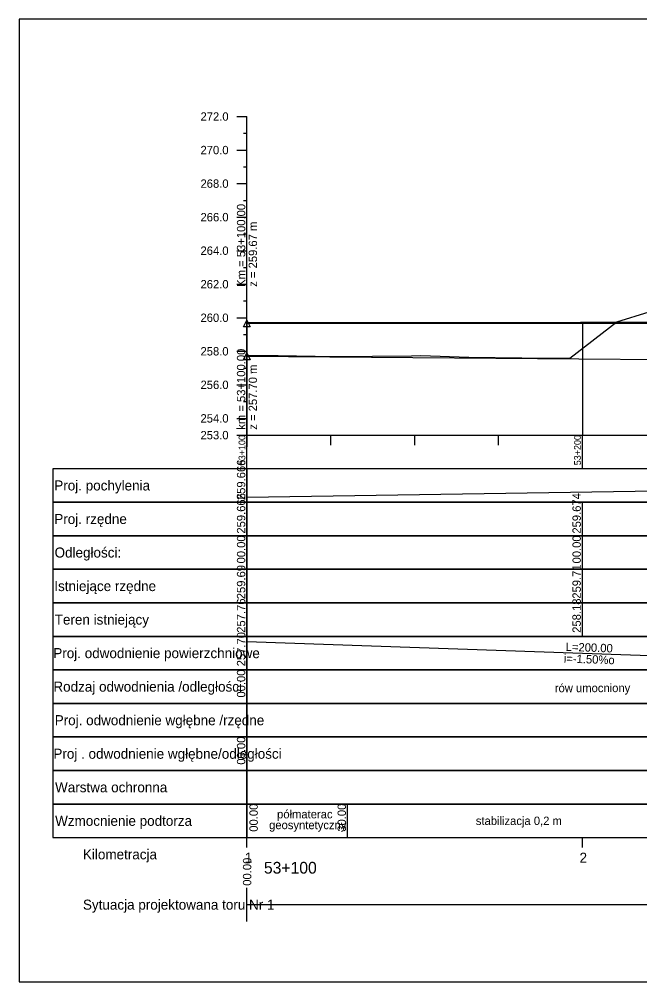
# Model space of a CAD drawing. Extents: x 6445630 to 6518227, y 5499240 to 5511716.
# Drawn here: x 6452263.3 to 6452448.3, y 5508966.7 to 5509253.7 of the extents above; entities that cross this region are included whole.
import ezdxf

# ---------------------------------------------------------------- set-up
doc = ezdxf.new("R2010")
doc.units = 0
for name, color, linetype in [('Default', 7, 'Continuous'), ('TOR_PROF-opisy pomocnicze', 7, 'Continuous'), ('TOR_PROF-rowy otwarte', 7, 'Continuous'), ('TOR_PROF-tabelka-geometria T1', 7, 'Continuous'), ('TOR_PROF-tabelka-kilometracja', 7, 'Continuous'), ('TOR_PROF-tabelka-odleglosci T1', 7, 'Continuous'), ('TOR_PROF-tabelka-pochylenia proj T1', 7, 'Continuous'), ('TOR_PROF-tabelka-rodzaj rowu T1', 7, 'Continuous'), ('TOR_PROF-tabelka-rodzaj rurociagow T1', 7, 'Continuous'), ('TOR_PROF-tabelka-rowyT1', 7, 'Continuous'), ('TOR_PROF-tabelka-rurociagi T1', 7, 'Continuous'), ('TOR_PROF-tabelka-rzedne istn T1', 7, 'Continuous'), ('TOR_PROF-tabelka-rzedne proj T1', 7, 'Continuous'), ('TOR_PROF-tabelka-teren istniejacy T1', 7, 'Continuous'), ('TOR_PROF-tabelka-warstwa ochronna T1', 7, 'Continuous'), ('TOR_PROF-tor istniejacy T1', 7, 'Continuous'), ('TOR_PROF-tor projektowany', 7, 'Continuous'), ('TOR_PROF-uklad odniesienia', 7, 'Continuous'), ('TOR_PROF-warstwa ochronna', 7, 'Continuous'), ('TOR_RAMKI-dodatkowe3', 7, 'Continuous'), ('TOR_RAMKI-MASKA WYCIECIA', 7, 'Continuous')]:
    doc.layers.add(name, color=color, linetype=linetype)

msp = doc.modelspace()

# ---------------------------------------------------------------- linework, layer by layer
at = {"layer": 'TOR_PROF-opisy pomocnicze'}
for p, q in [((6452331.21, 5509163.07), (6452331.21, 5509183.07)), ((6452331.21, 5509163.07), (6452331.21, 5509183.07)), ((6452331.21, 5509153.24), (6452331.21, 5509126.24))]:
    msp.add_line(p, q, dxfattribs=at)
for points in [[(6452331.21, 5509164.07), (6452332.21, 5509162.07), (6452330.21, 5509162.07)], [(6452331.21, 5509164.07), (6452332.21, 5509162.07), (6452330.21, 5509162.07)], [(6452331.21, 5509154.24), (6452332.21, 5509152.24), (6452330.21, 5509152.24)]]:
    msp.add_lwpolyline(points, close=True, dxfattribs=at)
at = {"layer": 'TOR_PROF-rowy otwarte'}
msp.add_line((6452331.21, 5509153.24), (6452531.21, 5509151.74), dxfattribs=at)
msp.add_lwpolyline([(6452331.21, 5509153.24), (6452331.21, 5509134.74), (6452331.21, 5509129.74), (6452331.21, 5509129.74)], dxfattribs=at)
at = {"layer": 'TOR_PROF-tabelka-geometria T1'}
for points in [[(6452331.21, 5508984.74), (6452331.21, 5508994.74)], [(6452331.21, 5508989.74), (6462728.4, 5508989.74)], [(6452331.21, 5508989.74), (6462731.21, 5508989.74)]]:
    msp.add_lwpolyline(points, dxfattribs=at)
at = {"layer": 'TOR_PROF-tabelka-kilometracja'}
for points in [[(6452331.21, 5509006.74), (6452331.21, 5509009.74)], [(6452331.21, 5509006.74), (6452331.21, 5509009.74)], [(6452431.21, 5509006.74), (6452431.21, 5509009.74)]]:
    msp.add_lwpolyline(points, dxfattribs=at)
at = {"layer": 'TOR_PROF-tabelka-odleglosci T1'}
for points in [[(6452331.21, 5509099.74), (6452273.34, 5509099.74), (6452273.34, 5509089.74), (6452331.21, 5509089.74)], [(6452331.21, 5509089.74), (6452331.21, 5509099.74)], [(6452431.21, 5509089.74), (6452431.21, 5509099.74)]]:
    msp.add_lwpolyline(points, dxfattribs=at)
msp.add_lwpolyline([(6452331.21, 5509089.74), (6462731.21, 5509089.74), (6462731.21, 5509099.74), (6452331.21, 5509099.74)], close=True, dxfattribs=at)
at = {"layer": 'TOR_PROF-tabelka-pochylenia proj T1'}
for points in [[(6452331.21, 5509119.74), (6452273.34, 5509119.74), (6452273.34, 5509109.74), (6452331.21, 5509109.74)], [(6452331.21, 5509109.74), (6452331.21, 5509119.74)], [(6452331.21, 5509111.24), (6452781.21, 5509118.24)]]:
    msp.add_lwpolyline(points, dxfattribs=at)
msp.add_lwpolyline([(6452331.21, 5509109.74), (6462731.21, 5509109.74), (6462731.21, 5509119.74), (6452331.21, 5509119.74)], close=True, dxfattribs=at)
at = {"layer": 'TOR_PROF-tabelka-rodzaj rowu T1'}
for points in [[(6452331.21, 5509059.74), (6452273.34, 5509059.74), (6452273.34, 5509049.74), (6452331.21, 5509049.74)], [(6452331.21, 5509049.74), (6452331.21, 5509059.74)], [(6452331.21, 5509039.74), (6452273.34, 5509039.74), (6452273.34, 5509029.74), (6452331.21, 5509029.74)], [(6452331.21, 5509029.74), (6452331.21, 5509039.74)]]:
    msp.add_lwpolyline(points, dxfattribs=at)
for points in [[(6452331.21, 5509049.74), (6462731.21, 5509049.74), (6462731.21, 5509059.74), (6452331.21, 5509059.74)], [(6452331.21, 5509029.74), (6462731.21, 5509029.74), (6462731.21, 5509039.74), (6452331.21, 5509039.74)]]:
    msp.add_lwpolyline(points, close=True, dxfattribs=at)
at = {"layer": 'TOR_PROF-tabelka-rowyT1'}
for points in [[(6452331.21, 5509069.74), (6452273.34, 5509069.74), (6452273.34, 5509059.74), (6452331.21, 5509059.74)], [(6452331.21, 5509059.74), (6452331.21, 5509069.74)], [(6452331.21, 5509068.24), (6452531.21, 5509061.24)]]:
    msp.add_lwpolyline(points, dxfattribs=at)
msp.add_lwpolyline([(6452331.21, 5509059.74), (6462731.21, 5509059.74), (6462731.21, 5509069.74), (6452331.21, 5509069.74)], close=True, dxfattribs=at)
at = {"layer": 'TOR_PROF-tabelka-rurociagi T1'}
for points in [[(6452331.21, 5509049.74), (6452273.34, 5509049.74), (6452273.34, 5509039.74), (6452331.21, 5509039.74)], [(6452331.21, 5509039.74), (6452331.21, 5509049.74)]]:
    msp.add_lwpolyline(points, dxfattribs=at)
msp.add_lwpolyline([(6452331.21, 5509039.74), (6462731.21, 5509039.74), (6462731.21, 5509049.74), (6452331.21, 5509049.74)], close=True, dxfattribs=at)
at = {"layer": 'TOR_PROF-tabelka-rzedne istn T1'}
for points in [[(6452331.21, 5509089.74), (6452273.34, 5509089.74), (6452273.34, 5509079.74), (6452331.21, 5509079.74)], [(6452331.21, 5509079.74), (6452331.21, 5509089.74)], [(6452431.21, 5509079.74), (6452431.21, 5509089.74)], [(6452431.21, 5509069.74), (6452431.21, 5509079.74)], [(6452431.21, 5509069.74), (6452431.21, 5509079.74)], [(6452431.21, 5509069.74), (6452431.21, 5509079.74)], [(6452431.21, 5509069.74), (6452431.21, 5509079.74)], [(6452431.21, 5509069.74), (6452431.21, 5509079.74)]]:
    msp.add_lwpolyline(points, dxfattribs=at)
msp.add_lwpolyline([(6452331.21, 5509079.74), (6462731.21, 5509079.74), (6462731.21, 5509089.74), (6452331.21, 5509089.74)], close=True, dxfattribs=at)
at = {"layer": 'TOR_PROF-tabelka-rzedne proj T1'}
for points in [[(6452331.21, 5509109.74), (6452273.34, 5509109.74), (6452273.34, 5509099.74), (6452331.21, 5509099.74)], [(6452331.21, 5509099.74), (6452331.21, 5509109.74)], [(6452431.21, 5509099.74), (6452431.21, 5509109.74)]]:
    msp.add_lwpolyline(points, dxfattribs=at)
msp.add_lwpolyline([(6452331.21, 5509099.74), (6462731.21, 5509099.74), (6462731.21, 5509109.74), (6452331.21, 5509109.74)], close=True, dxfattribs=at)
at = {"layer": 'TOR_PROF-tabelka-teren istniejacy T1'}
for points in [[(6452331.21, 5509079.74), (6452273.34, 5509079.74), (6452273.34, 5509069.74), (6452331.21, 5509069.74)], [(6452331.21, 5509069.74), (6452331.21, 5509079.74)], [(6452331.21, 5509069.74), (6452331.21, 5509079.74)], [(6452331.21, 5509069.74), (6452331.21, 5509079.74)], [(6452331.21, 5509069.74), (6452331.21, 5509079.74)], [(6452331.21, 5509069.74), (6452331.21, 5509079.74)]]:
    msp.add_lwpolyline(points, dxfattribs=at)
msp.add_lwpolyline([(6452331.21, 5509069.74), (6462731.21, 5509069.74), (6462731.21, 5509079.74), (6452331.21, 5509079.74)], close=True, dxfattribs=at)
msp.add_lwpolyline([(6452331.21, 5509069.74), (6462731.21, 5509069.74), (6462731.21, 5509079.74), (6452331.21, 5509079.74)], close=True, dxfattribs=at)
msp.add_lwpolyline([(6452331.21, 5509069.74), (6462731.21, 5509069.74), (6462731.21, 5509079.74), (6452331.21, 5509079.74)], close=True, dxfattribs=at)
msp.add_lwpolyline([(6452331.21, 5509069.74), (6462731.21, 5509069.74), (6462731.21, 5509079.74), (6452331.21, 5509079.74)], close=True, dxfattribs=at)
msp.add_lwpolyline([(6452331.21, 5509069.74), (6462731.21, 5509069.74), (6462731.21, 5509079.74), (6452331.21, 5509079.74)], close=True, dxfattribs=at)
at = {"layer": 'TOR_PROF-tabelka-warstwa ochronna T1'}
for points in [[(6452331.21, 5509029.74), (6452273.34, 5509029.74), (6452273.34, 5509019.74), (6452331.21, 5509019.74)], [(6452331.21, 5509019.74), (6452331.21, 5509029.74)]]:
    msp.add_lwpolyline(points, dxfattribs=at)
msp.add_lwpolyline([(6452331.21, 5509019.74), (6462731.21, 5509019.74), (6462731.21, 5509029.74), (6452331.21, 5509029.74)], close=True, dxfattribs=at)
at = {"layer": 'TOR_PROF-tor istniejacy T1'}
msp.add_lwpolyline([(6452931.09, 5509163.44), (6452879.94, 5509163.44), (6452829.7, 5509163.44), (6452781, 5509163.39), (6452734.97, 5509163.39), (6452681.81, 5509163.34), (6452629.5, 5509163.29), (6452580.86, 5509163.34), (6452530.02, 5509163.29), (6452479.81, 5509163.34), (6452430.6, 5509163.29), (6452380.83, 5509163.19), (6452331.21, 5509163.19)], dxfattribs=at)
at = {"layer": 'TOR_PROF-tor projektowany'}
msp.add_line((6452331.21, 5509163.07), (6452781.21, 5509163.24), dxfattribs=at)
msp.add_line((6452331.21, 5509163.07), (6452781.21, 5509163.24), dxfattribs=at)
for points in [[(6452331.21, 5509163.07), (6452331.21, 5509134.74), (6452331.21, 5509129.74), (6452331.21, 5509129.74)], [(6452331.21, 5509163.07), (6452331.21, 5509134.74), (6452331.21, 5509129.74), (6452331.21, 5509129.74)], [(6452331.21, 5509163.07), (6452331.21, 5509134.74), (6452331.21, 5509129.74), (6452331.21, 5509129.74)], [(6452331.21, 5509163.07), (6452331.21, 5509134.74), (6452331.21, 5509129.74), (6452331.21, 5509129.74)], [(6452331.21, 5509163.07), (6452331.21, 5509134.74), (6452331.21, 5509129.74), (6452331.21, 5509129.74)], [(6452431.21, 5509163.1), (6452431.21, 5509134.74), (6452431.21, 5509129.74), (6452431.21, 5509129.74)], [(6452431.21, 5509163.1), (6452431.21, 5509134.74), (6452431.21, 5509129.74), (6452431.21, 5509129.74)]]:
    msp.add_lwpolyline(points, dxfattribs=at)
at = {"layer": 'TOR_PROF-uklad odniesienia'}
for p, q in [((6452328.21, 5509224.74), (6452331.21, 5509224.74)), ((6452328.21, 5509224.74), (6452331.21, 5509224.74)), ((6452331.21, 5509129.74), (6452331.21, 5509224.74)), ((6452330.21, 5509219.74), (6452331.21, 5509219.74)), ((6452328.21, 5509214.74), (6452331.21, 5509214.74)), ((6452330.21, 5509209.74), (6452331.21, 5509209.74)), ((6452328.21, 5509204.74), (6452331.21, 5509204.74)), ((6452330.21, 5509199.74), (6452331.21, 5509199.74)), ((6452328.21, 5509194.74), (6452331.21, 5509194.74)), ((6452330.21, 5509189.74), (6452331.21, 5509189.74)), ((6452328.21, 5509184.74), (6452331.21, 5509184.74)), ((6452330.21, 5509179.74), (6452331.21, 5509179.74)), ((6452328.21, 5509174.74), (6452331.21, 5509174.74)), ((6452330.21, 5509169.74), (6452331.21, 5509169.74)), ((6452328.21, 5509164.74), (6452331.21, 5509164.74)), ((6452330.21, 5509159.74), (6452331.21, 5509159.74)), ((6452328.21, 5509154.74), (6452331.21, 5509154.74)), ((6452330.21, 5509149.74), (6452331.21, 5509149.74)), ((6452328.21, 5509144.74), (6452331.21, 5509144.74)), ((6452330.21, 5509139.74), (6452331.21, 5509139.74)), ((6452328.21, 5509134.74), (6452331.21, 5509134.74)), ((6452328.21, 5509129.74), (6452331.21, 5509129.74)), ((6452331.21, 5509129.74), (6462731.21, 5509129.74)), ((6452331.21, 5509119.74), (6452331.21, 5509129.74)), ((6452356.21, 5509126.74), (6452356.21, 5509129.74)), ((6452381.21, 5509126.74), (6452381.21, 5509129.74)), ((6452406.21, 5509126.74), (6452406.21, 5509129.74)), ((6452431.21, 5509119.74), (6452431.21, 5509129.74))]:
    msp.add_line(p, q, dxfattribs=at)
at = {"layer": 'TOR_PROF-warstwa ochronna'}
for points in [[(6452331.21, 5509019.74), (6452273.34, 5509019.74), (6452273.34, 5509009.74), (6452331.21, 5509009.74)], [(6452331.21, 5509009.74), (6452331.21, 5509019.74)], [(6452361.21, 5509009.74), (6452361.21, 5509019.74)]]:
    msp.add_lwpolyline(points, dxfattribs=at)
msp.add_lwpolyline([(6452331.21, 5509009.74), (6462731.21, 5509009.74), (6462731.21, 5509019.74), (6452331.21, 5509019.74)], close=True, dxfattribs=at)
at = {"layer": 'TOR_RAMKI-dodatkowe3'}
for p, q in [((6452441.42, 5509163.55), (6452451.1, 5509166.51)), ((6452427.43, 5509152.73), (6452441.42, 5509163.55)), ((6452331.21, 5509153.54), (6452340.54, 5509153.44)), ((6452340.54, 5509153.44), (6452357.01, 5509153.22)), ((6452357.01, 5509153.22), (6452380.21, 5509153.41)), ((6452380.21, 5509153.41), (6452383.07, 5509153.51)), ((6452383.07, 5509153.51), (6452397.32, 5509153)), ((6452397.32, 5509153), (6452420.96, 5509152.67)), ((6452420.96, 5509152.67), (6452427.43, 5509152.73))]:
    msp.add_line(p, q, dxfattribs=at)
at = {"layer": 'TOR_RAMKI-MASKA WYCIECIA'}
msp.add_lwpolyline([(6452263.34, 5508966.75), (6454333.34, 5508966.75), (6454333.34, 5509253.75), (6452263.34, 5509253.75)], close=True, dxfattribs=at)

# ---------------------------------------------------------------- texts
at = {"layer": 'Default'}
for p in [(6452331.21, 5509163.19), (6452380.83, 5509163.19), (6452430.6, 5509163.29)]:
    msp.add_text('+', height=0.001, dxfattribs=at).set_placement(p)
at = {"layer": 'TOR_PROF-opisy pomocnicze'}
for s, p in [('Km = 53+100.00', (6452330.71, 5509173.97)), ('Km = 53+100.00', (6452330.71, 5509173.97)), ('z = 259.67 m', (6452334.21, 5509173.97)), ('z = 259.67 m', (6452334.21, 5509173.97)), ('km = 53+100.00', (6452330.71, 5509131.35)), ('z = 257.70 m', (6452334.21, 5509131.35)), ('00.00', (6452332.5, 5508995.37))]:
    msp.add_text(s, height=2.5, rotation=90, dxfattribs=at).set_placement(p)
at = {"layer": 'TOR_PROF-tabelka-geometria T1'}
msp.add_text(' Sytuacja projektowana toru Nr 1 ', height=3, dxfattribs=at).set_placement((6452281.21, 5508988.24))
at = {"layer": 'TOR_PROF-tabelka-kilometracja'}
for s, p in [(' Kilometracja ', (6452281.21, 5509003.24)), ('1', (6452330.56, 5509002.24)), ('2', (6452430.33, 5509002.24))]:
    msp.add_text(s, height=3, dxfattribs=at).set_placement(p)
msp.add_text('53+100', height=3.5, rotation=360, dxfattribs=at).set_placement((6452336.26, 5508998.99))
at = {"layer": 'TOR_PROF-tabelka-odleglosci T1'}
for p in [(6452330.71, 5509091.48), (6452430.71, 5509091.48)]:
    msp.add_text('00.00', height=2.5, rotation=90, dxfattribs=at).set_placement(p)
msp.add_text(' Odległości: ', height=3, dxfattribs=at).set_placement((6452272.76, 5509093.24))
at = {"layer": 'TOR_PROF-tabelka-pochylenia proj T1'}
msp.add_text('259.666', height=2.5, rotation=90, dxfattribs=at).set_placement((6452330.71, 5509110.37))
msp.add_text(' Proj. pochylenia ', height=3, dxfattribs=at).set_placement((6452272.67, 5509113.24))
at = {"layer": 'TOR_PROF-tabelka-rodzaj rowu T1'}
msp.add_text('00.00', height=2.5, rotation=90, dxfattribs=at).set_placement((6452330.71, 5509051.48))
msp.add_text('Rodzaj odwodnienia /odległości', height=3, dxfattribs=at).set_placement((6452273.52, 5509053.24))
at = {"layer": 'TOR_PROF-tabelka-rodzaj rurociagow T1'}
msp.add_text('00.00', height=2.5, rotation=90, dxfattribs=at).set_placement((6452330.71, 5509031.48))
msp.add_text('Proj . odwodnienie wgłębne/odległości', height=3, dxfattribs=at).set_placement((6452273.52, 5509033.24))
at = {"layer": 'TOR_PROF-tabelka-rowyT1'}
for s, rotation, p in [('257.70', 90, (6452330.71, 5509060.8)), ('L=200.00', 357.9955, (6452426.16, 5509065.41)), ('i=-1.50%o', 357.9955, (6452425.61, 5509061.93)), ('rów umocniony', 0.087, (6452422.96, 5509053.08))]:
    msp.add_text(s, height=2.5, rotation=rotation, dxfattribs=at).set_placement(p)
msp.add_text('Proj. odwodnienie powierzchniowe ', height=3, dxfattribs=at).set_placement((6452273.49, 5509063.24))
at = {"layer": 'TOR_PROF-tabelka-rurociagi T1'}
msp.add_text(' Proj. odwodnienie wgłębne /rzędne  ', height=3, dxfattribs=at).set_placement((6452272.8, 5509043.24))
at = {"layer": 'TOR_PROF-tabelka-rzedne istn T1'}
for s, p in [('259.69', (6452330.71, 5509080.8)), ('259.71', (6452430.71, 5509080.97)), ('258.18', (6452430.71, 5509070.8))]:
    msp.add_text(s, height=2.5, rotation=90, dxfattribs=at).set_placement(p)
msp.add_text(' Istniejące rzędne ', height=3, dxfattribs=at).set_placement((6452272.67, 5509083.24))
at = {"layer": 'TOR_PROF-tabelka-rzedne proj T1'}
for s, p in [('259.666', (6452330.71, 5509100.37)), ('259.674', (6452430.71, 5509100.37))]:
    msp.add_text(s, height=2.5, rotation=90, dxfattribs=at).set_placement(p)
msp.add_text(' Proj. rzędne ', height=3, dxfattribs=at).set_placement((6452272.67, 5509103.24))
at = {"layer": 'TOR_PROF-tabelka-teren istniejacy T1'}
msp.add_text('257.76', height=2.5, rotation=90, dxfattribs=at).set_placement((6452330.71, 5509070.8))
msp.add_text(' Teren istniejący', height=3, dxfattribs=at).set_placement((6452272.8, 5509073.24))
at = {"layer": 'TOR_PROF-tabelka-warstwa ochronna T1'}
msp.add_text(' Warstwa ochronna ', height=3, dxfattribs=at).set_placement((6452272.9, 5509023.24))
at = {"layer": 'TOR_PROF-uklad odniesienia'}
for s, height, p in [('272.0', 2.5, (6452317.36, 5509223.49)), ('272.0', 2.5, (6452317.36, 5509223.49)), ('270.0', 2.5, (6452317.36, 5509213.49)), ('268.0', 2.5, (6452317.36, 5509203.49)), ('266.0', 2.5, (6452317.36, 5509193.49)), ('264.0', 2.5, (6452317.36, 5509183.49)), ('262.0', 2.5, (6452317.36, 5509173.49)), ('260.0', 2.5, (6452317.36, 5509163.49)), ('258.0', 2.5, (6452317.36, 5509153.49)), ('256.0', 2.5, (6452317.36, 5509143.49)), ('254.0', 2.5, (6452317.36, 5509133.49)), ('253.0', 2.5, (6452317.36, 5509128.49)), ('-', 0.0001, (6452331.21, 5509129.74))]:
    msp.add_text(s, height=height, dxfattribs=at).set_placement(p)
for s, p in [('53+100', (6452330.71, 5509120.76)), ('53+200', (6452430.71, 5509120.76))]:
    msp.add_text(s, height=2, rotation=90, dxfattribs=at).set_placement(p)
at = {"layer": 'TOR_PROF-warstwa ochronna'}
for s, p in [('00.00', (6452334.43, 5509011.48)), ('30.00', (6452360.71, 5509011.48))]:
    msp.add_text(s, height=2.5, rotation=90, dxfattribs=at).set_placement(p)
for s, height, p in [('półmaterac ', 2.5, (6452340.18, 5509015.47)), (' Wzmocnienie podtorza', 3, (6452272.92, 5509013.24)), ('geosyntetyczny', 2.5, (6452337.8, 5509012.24)), ('stabilizacja 0,2 m', 2.5, (6452399.42, 5509013.49))]:
    msp.add_text(s, height=height, dxfattribs=at).set_placement(p)

doc.saveas('drawing.dxf')
